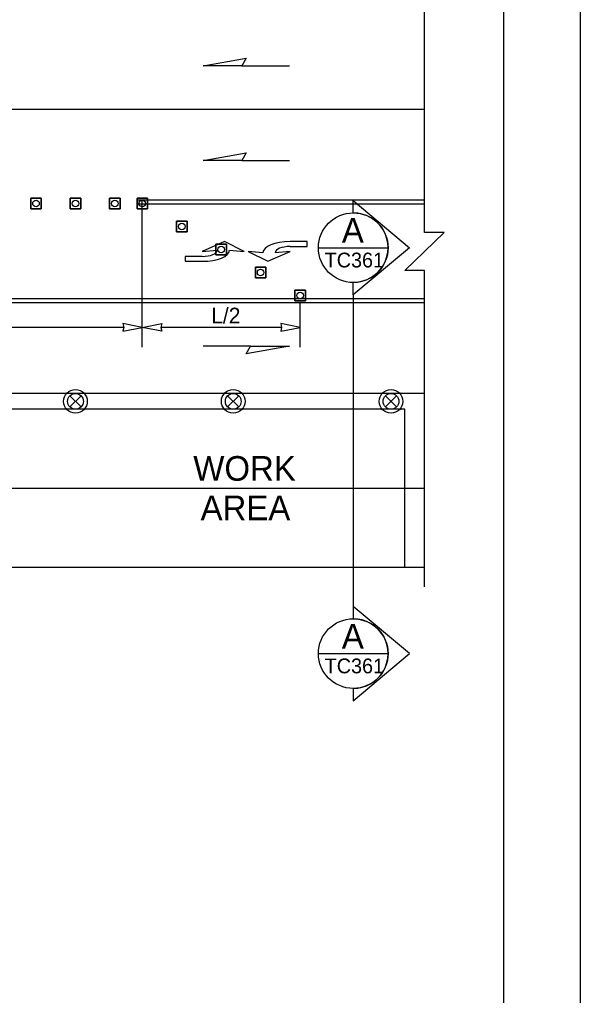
# Model space of a CAD drawing. Extents: x 99958 to 100176, y 99935 to 100011.
# Drawn here: x 100153.787 to 100156.062, y 100002.334 to 100006.293 of the extents above; entities that cross this region are included whole.
import ezdxf

# ---------------------------------------------------------------- set-up
doc = ezdxf.new("R2010")
doc.units = 0
for name, color, linetype in [('RD_ED_ShoulderPavedEdge', 7, 'Continuous'), ('RD_MK_LineEdgeYellow', 7, 'Continuous'), ('RD_MK_LineLane', 7, 'Continuous'), ('RD_MK_LineTwoWayLtTurn', 7, 'Continuous'), ('SH_GI_PlotLimits', 7, 'Continuous'), ('SH_GI_SheetBorder', 7, 'Continuous'), ('SH_TI_WZSectionCut', 7, 'Continuous'), ('TR_WZ_TrafficCone', 7, 'Continuous'), ('TR_WZ_TrafficSafetyDrum', 7, 'Continuous'), ('TR_WZ_WorkAreaLabel', 7, 'Continuous'), ('TR_WZ_WorkZoneDetails', 7, 'Continuous'), ('TR_WZ_WorkZoneTextCurrent', 7, 'Continuous')]:
    doc.layers.add(name, color=color, linetype=linetype)

msp = doc.modelspace()

# ---------------------------------------------------------------- linework, layer by layer
at = {"layer": 'RD_ED_ShoulderPavedEdge'}
msp.add_line((100152.5069, 100004.0725), (100155.43, 100004.0725), dxfattribs=at)
at = {"layer": 'RD_MK_LineEdgeYellow'}
msp.add_line((100152.7569, 100004.3924), (100155.43, 100004.3924), dxfattribs=at)
at = {"layer": 'RD_MK_LineLane'}
for points in [[(100155.43, 100005.9284), (100148.195, 100005.9284)], [(100155.43, 100004.7764), (100148.195, 100004.7764)]]:
    msp.add_lwpolyline(points, dxfattribs=at)
at = {"layer": 'RD_MK_LineTwoWayLtTurn'}
for p, q in [((100155.43, 100005.5604), (100154.2654, 100005.5604)), ((100154.2654, 100005.1604), (100152.2245, 100005.1604)), ((100155.43, 100005.1444), (100152.2245, 100005.1444))]:
    msp.add_line(p, q, dxfattribs=at)
for points in [[(100155.43, 100005.5445), (100154.2654, 100005.5445)], [(100155.43, 100005.1604), (100154.2654, 100005.1604)]]:
    msp.add_lwpolyline(points, dxfattribs=at)
at = {"layer": 'SH_GI_PlotLimits'}
msp.add_lwpolyline([(100139.0625, 99999.6875), (100156.0625, 99999.6875), (100156.0625, 100010.6875), (100139.0625, 100010.6875)], close=True, dxfattribs=at)
at = {"layer": 'SH_GI_SheetBorder'}
msp.add_line((100155.75, 100010.375), (100155.75, 100000), dxfattribs=at)
at = {"layer": 'SH_TI_WZSectionCut'}
for p, q in [((100155.1407, 100005.5088), (100155.1407, 100005.5587)), ((100155.1407, 100005.5587), (100155.3688, 100005.3676)), ((100155.3688, 100005.3676), (100155.1407, 100005.1764)), ((100155.1407, 100005.1764), (100155.1407, 100005.2264)), ((100155.1407, 100005.1764), (100155.1407, 100003.9125)), ((100155.1407, 100003.9125), (100155.1407, 100003.8625)), ((100155.3689, 100003.7213), (100155.1407, 100003.9125)), ((100155.1407, 100003.5302), (100155.3689, 100003.7213)), ((100155.1407, 100003.5801), (100155.1407, 100003.5302))]:
    msp.add_line(p, q, dxfattribs=at)
for points in [[(100154.9995, 100005.3676), (100155.2819, 100005.3676)], [(100154.9995, 100003.7213), (100155.2819, 100003.7213)]]:
    msp.add_lwpolyline(points, dxfattribs=at)
for centre in [(100155.1407, 100005.3676), (100155.1407, 100003.7213)]:
    msp.add_circle(centre, 0.1412, dxfattribs=at)
for centre in [(100155.1407, 100005.3676), (100155.1407, 100003.7213)]:
    msp.add_arc(centre, 0.1412, 269.9978, 90.0022, dxfattribs=at)
at = {"layer": 'TR_WZ_TrafficCone'}
for points in [[(100153.8326, 100005.5684), (100153.8753, 100005.5684), (100153.8753, 100005.5258), (100153.8326, 100005.5258), (100153.8326, 100005.5684)], [(100153.8326, 100005.5258), (100153.8753, 100005.5258), (100153.8753, 100005.5684), (100153.8326, 100005.5684), (100153.8326, 100005.5258)], [(100153.9926, 100005.5684), (100154.0353, 100005.5684), (100154.0353, 100005.5258), (100153.9926, 100005.5258), (100153.9926, 100005.5684)], [(100153.9926, 100005.5258), (100154.0353, 100005.5258), (100154.0353, 100005.5684), (100153.9926, 100005.5684), (100153.9926, 100005.5258)], [(100154.1526, 100005.5684), (100154.1953, 100005.5684), (100154.1953, 100005.5258), (100154.1526, 100005.5258), (100154.1526, 100005.5684)], [(100154.1526, 100005.5258), (100154.1953, 100005.5258), (100154.1953, 100005.5684), (100154.1526, 100005.5684), (100154.1526, 100005.5258)], [(100154.2637, 100005.5684), (100154.3064, 100005.5684), (100154.3064, 100005.5258), (100154.2637, 100005.5258), (100154.2637, 100005.5684)], [(100154.2637, 100005.5258), (100154.3064, 100005.5258), (100154.3064, 100005.5684), (100154.2637, 100005.5684), (100154.2637, 100005.5258)], [(100154.4237, 100005.4751), (100154.4664, 100005.4751), (100154.4664, 100005.4325), (100154.4237, 100005.4325), (100154.4237, 100005.4751)], [(100154.4237, 100005.4325), (100154.4664, 100005.4325), (100154.4664, 100005.4751), (100154.4237, 100005.4751), (100154.4237, 100005.4325)], [(100154.5837, 100005.3818), (100154.6264, 100005.3818), (100154.6264, 100005.3391), (100154.5837, 100005.3391), (100154.5837, 100005.3818)], [(100154.5837, 100005.3391), (100154.6264, 100005.3391), (100154.6264, 100005.3818), (100154.5837, 100005.3818), (100154.5837, 100005.3391)], [(100154.7437, 100005.2884), (100154.7864, 100005.2884), (100154.7864, 100005.2458), (100154.7437, 100005.2458), (100154.7437, 100005.2884)], [(100154.7437, 100005.2458), (100154.7864, 100005.2458), (100154.7864, 100005.2884), (100154.7437, 100005.2884), (100154.7437, 100005.2458)], [(100154.9037, 100005.1951), (100154.9464, 100005.1951), (100154.9464, 100005.1525), (100154.9037, 100005.1525), (100154.9037, 100005.1951)], [(100154.9037, 100005.1525), (100154.9464, 100005.1525), (100154.9464, 100005.1951), (100154.9037, 100005.1951), (100154.9037, 100005.1525)]]:
    msp.add_lwpolyline(points, dxfattribs=at)
for centre in [(100153.8539, 100005.5471), (100154.0139, 100005.5471), (100154.1739, 100005.5471), (100154.285, 100005.5471), (100154.445, 100005.4538), (100154.605, 100005.3604), (100154.765, 100005.2671), (100154.925, 100005.1738)]:
    msp.add_circle(centre, 0.0133, dxfattribs=at)
at = {"layer": 'TR_WZ_TrafficSafetyDrum'}
for p, q in [((100153.9913, 100004.7671), (100154.0365, 100004.7218)), ((100154.0365, 100004.7671), (100153.9913, 100004.7218)), ((100154.6313, 100004.7671), (100154.6765, 100004.7218)), ((100154.6765, 100004.7671), (100154.6313, 100004.7218)), ((100155.2713, 100004.7671), (100155.3165, 100004.7218)), ((100155.3165, 100004.7671), (100155.2713, 100004.7218))]:
    msp.add_line(p, q, dxfattribs=at)
for centre, radius in [((100154.0139, 100004.7445), 0.048), ((100154.0139, 100004.7445), 0.048), ((100154.0139, 100004.7445), 0.032), ((100154.6539, 100004.7445), 0.048), ((100154.6539, 100004.7445), 0.048), ((100154.6539, 100004.7445), 0.032), ((100155.2939, 100004.7445), 0.048), ((100155.2939, 100004.7445), 0.048), ((100155.2939, 100004.7445), 0.032)]:
    msp.add_circle(centre, radius, dxfattribs=at)
at = {"layer": 'TR_WZ_WorkZoneDetails'}
for p, q in [((100154.6886, 100006.105), (100154.8815, 100006.105)), ((100154.6886, 100005.721), (100154.8815, 100005.721)), ((100154.285, 100004.9644), (100154.285, 100005.5604)), ((100154.925, 100004.9644), (100154.925, 100005.1444)), ((100154.2101, 100005.0444), (100152.2995, 100005.0444)), ((100154.8501, 100005.0444), (100154.36, 100005.0444)), ((100154.7242, 100004.9684), (100154.5313, 100004.9684))]:
    msp.add_line(p, q, dxfattribs=at)
for points in [[(100155.43, 100003.9924), (100155.43, 100005.275), (100155.35, 100005.275), (100155.51, 100005.4299), (100155.43, 100005.4299), (100155.43, 100006.7124)], [(100154.6384, 100005.3574), (100154.6984, 100005.3525), (100154.6184, 100005.3925), (100154.5284, 100005.3525), (100154.5884, 100005.3574)], [(100154.8844, 100005.3724), (100154.9544, 100005.3724), (100154.9544, 100005.3925), (100154.8844, 100005.3924)], [(100154.5284, 100005.3325), (100154.4584, 100005.3325), (100154.4584, 100005.3124), (100154.5284, 100005.3125)], [(100154.7744, 100005.3475), (100154.7144, 100005.3524), (100154.7944, 100005.3124), (100154.8844, 100005.3524), (100154.8244, 100005.3475)]]:
    msp.add_lwpolyline(points, dxfattribs=at)
for points in [[(100154.5313, 100006.105), (100154.7064, 100006.1359), (100154.6886, 100006.105)], [(100154.5313, 100005.721), (100154.7064, 100005.7519), (100154.6886, 100005.721)], [(100154.285, 100005.0444), (100154.2064, 100005.0599), (100154.2101, 100005.0444), (100154.2064, 100005.029)], [(100154.285, 100005.0444), (100154.3637, 100005.0599), (100154.36, 100005.0444), (100154.3637, 100005.029)], [(100154.925, 100005.0444), (100154.8464, 100005.0599), (100154.8501, 100005.0444), (100154.8464, 100005.029)], [(100154.8815, 100004.9684), (100154.7064, 100004.9376), (100154.7242, 100004.9684)], [(100151.9469, 100004.7125), (100151.9469, 100004.0735), (100151.9469, 100002.4859), (100152.1069, 100002.4859), (100152.1069, 100002.4859), (100152.1069, 100002.4859), (100152.1069, 100003.6724), (100152.1069, 100003.6724), (100152.1069, 100003.6724), (100152.2241, 100003.9553), (100152.5069, 100004.0725), (100153.9685, 100004.0725), (100153.9685, 100004.0725), (100155.35, 100004.0725), (100155.35, 100004.7134)]]:
    msp.add_lwpolyline(points, close=True, dxfattribs=at)
for centre, major_axis, ratio, start_param in [((100154.5284, 100005.3574), (0.06, 0), 0.41611, 4.712518), ((100154.5284, 100005.3574), (0.11, 0), 0.40879, 4.712524), ((100154.8844, 100005.3475), (-0.11, 0), 0.40879, 4.712524), ((100154.8844, 100005.3475), (-0.06, 0), 0.41611, 4.712518)]:
    msp.add_ellipse(centre, major_axis=major_axis, ratio=ratio, start_param=start_param, end_param=6.283185, dxfattribs=at)

# ---------------------------------------------------------------- texts
at = {"layer": 'SH_TI_WZSectionCut'}
for s, height, rotation, p in [('A', 0.1, 0.01, (100155.0945, 100005.3882)), ('TC361', 0.06, 360, (100155.0248, 100005.2876)), ('A', 0.1, 0.01, (100155.0945, 100003.7419)), ('TC361', 0.06, 360, (100155.0249, 100003.6413))]:
    msp.add_text(s, height=height, rotation=rotation, dxfattribs=at).set_placement(p)
at = {"layer": 'TR_WZ_WorkAreaLabel'}
for s, p in [('WORK', (100154.4919, 100004.4225)), ('AREA', (100154.5215, 100004.2624))]:
    msp.add_text(s, height=0.1, dxfattribs=at).set_placement(p)
at = {"layer": 'TR_WZ_WorkZoneTextCurrent'}
msp.add_text('L/2', height=0.064, dxfattribs=at).set_placement((100154.5643, 100005.0604))

doc.saveas('drawing.dxf')
